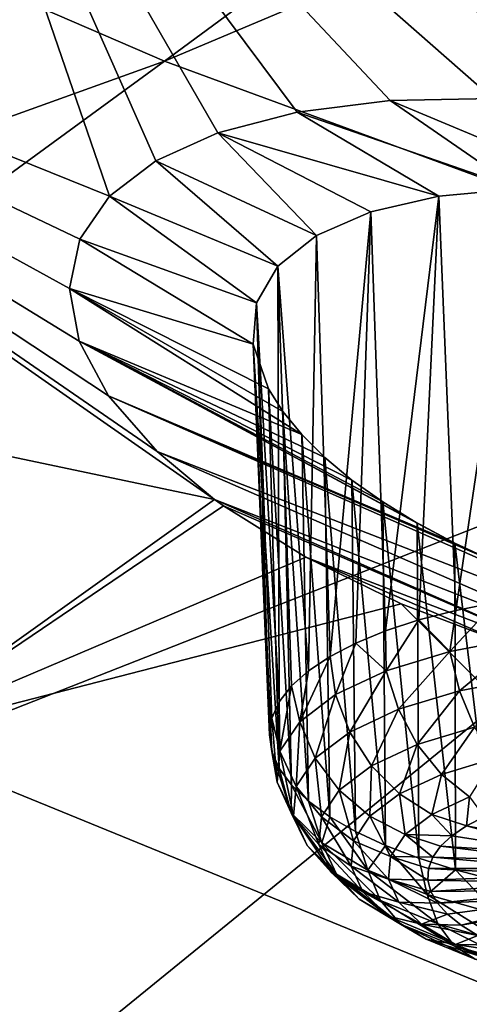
# Model space of a CAD drawing. Header units: metres. Extents: x -90 to 304, y -90 to 74.
# Tile 218 of 570: x 204.45 to 205.87, y 4.35 to 7.48. Entities that reach past the tile are written whole.
import ezdxf

# ---------------------------------------------------------------- set-up
doc = ezdxf.new("R2010")
doc.units = ezdxf.units.M
doc.layers.add('solid_21662050_350', color=7, linetype='CONTINUOUS')

msp = doc.modelspace()

# ---------------------------------------------------------------- linework, layer by layer
at = {"layer": 'solid_21662050_350'}
for points in [[(210.151642, 11.212976, 207.795135), (202.666931, 8.3122, 209.476791), (204.904709, 7.345438, 212.162064)], [(212.210464, 10.426764, 209.978928), (210.151642, 11.212976, 207.795135), (204.904709, 7.345438, 212.162064)], [(212.210464, 10.426764, 209.978928), (204.904709, 7.345438, 212.162064), (207.360123, 6.441322, 214.673355)], [(202.260406, 7.914728, 158.377182), (204.051468, 8.891202, 155.646744), (204.730576, 6.91633, 159.091721)], [(206.97316, 7.073737, 157.75914), (204.051468, 8.891202, 155.646744), (204.555115, 8.677979, 155.801971)], [(204.878052, 7.028371, 158.800339), (204.730576, 6.91633, 159.091721), (204.051468, 8.891202, 155.646744)], [(205.074661, 7.118186, 158.531021), (204.878052, 7.028371, 158.800339), (204.051468, 8.891202, 155.646744)], [(205.325699, 7.183665, 158.285507), (205.074661, 7.118186, 158.531021), (204.051468, 8.891202, 155.646744)], [(205.621368, 7.220623, 158.076828), (205.325699, 7.183665, 158.285507), (204.051468, 8.891202, 155.646744)], [(205.947037, 7.226817, 157.916306), (205.621368, 7.220623, 158.076828), (204.051468, 8.891202, 155.646744)], [(206.294647, 7.201942, 157.808426), (205.947037, 7.226817, 157.916306), (204.051468, 8.891202, 155.646744)], [(206.655502, 7.146468, 157.756409), (206.294647, 7.201942, 157.808426), (204.051468, 8.891202, 155.646744)], [(206.97316, 7.073737, 157.75914), (206.655502, 7.146468, 157.756409), (204.051468, 8.891202, 155.646744)], [(206.97316, 7.073737, 157.75914), (204.555115, 8.677979, 155.801971), (205.469116, 8.30581, 156.072922)], [(204.904709, 7.345438, 212.162064), (202.666931, 8.3122, 209.476791), (196.774719, 4.416636, 212.800262)], [(206.97316, 7.073737, 157.75914), (205.469116, 8.30581, 156.072922), (206.651581, 7.85068, 156.404434)], [(200.706131, 6.871365, 161.275238), (202.260406, 7.914728, 158.377182), (205.063904, 5.953554, 160.870575)], [(202.260406, 7.914728, 158.377182), (204.881485, 6.105666, 160.647369), (205.063904, 5.953554, 160.870575)], [(202.260406, 7.914728, 158.377182), (204.727173, 6.282327, 160.362778), (204.881485, 6.105666, 160.647369)], [(202.260406, 7.914728, 158.377182), (204.633987, 6.456481, 160.05603), (204.727173, 6.282327, 160.362778)], [(202.260406, 7.914728, 158.377182), (204.603775, 6.623643, 159.735046), (204.633987, 6.456481, 160.05603)], [(202.260406, 7.914728, 158.377182), (204.636826, 6.77955, 159.40802), (204.603775, 6.623643, 159.735046)], [(202.260406, 7.914728, 158.377182), (204.730576, 6.91633, 159.091721), (204.636826, 6.77955, 159.40802)], [(204.904709, 7.345438, 212.162064), (196.774719, 4.416636, 212.800262), (199.372299, 3.300803, 215.899612)], [(207.360123, 6.441322, 214.673355), (204.904709, 7.345438, 212.162064), (199.372299, 3.300803, 215.899612)], [(206.306458, 6.933713, 158.327652), (205.621368, 7.220623, 158.076828), (205.947037, 7.226817, 157.916306)], [(206.027664, 6.939541, 158.441849), (205.325699, 7.183665, 158.285507), (205.621368, 7.220623, 158.076828)], [(206.027664, 6.939541, 158.441849), (205.621368, 7.220623, 158.076828), (206.306458, 6.933713, 158.327652)], [(205.775726, 6.916943, 158.601151), (205.074661, 7.118186, 158.531021), (205.325699, 7.183665, 158.285507)], [(205.775726, 6.916943, 158.601151), (205.325699, 7.183665, 158.285507), (206.027664, 6.939541, 158.441849)], [(205.387558, 6.791852, 159.027847), (204.878052, 7.028371, 158.800339), (205.074661, 7.118186, 158.531021)], [(205.559799, 6.86704, 158.799026), (205.387558, 6.791852, 159.027847), (205.074661, 7.118186, 158.531021)], [(205.559799, 6.86704, 158.799026), (205.074661, 7.118186, 158.531021), (205.775726, 6.916943, 158.601151)], [(205.265182, 6.69418, 159.27916), (204.730576, 6.91633, 159.091721), (204.878052, 7.028371, 158.800339)], [(205.265182, 6.69418, 159.27916), (204.878052, 7.028371, 158.800339), (205.387558, 6.791852, 159.027847)], [(205.197266, 6.577553, 159.543839), (204.636826, 6.77955, 159.40802), (204.730576, 6.91633, 159.091721)], [(205.197266, 6.577553, 159.543839), (204.730576, 6.91633, 159.091721), (205.265182, 6.69418, 159.27916)], [(205.559799, 6.86704, 158.799026), (205.775726, 6.916943, 158.601151), (205.606415, 5.536414, 158.34433)], [(205.775726, 6.916943, 158.601151), (205.712494, 5.571087, 158.244019), (205.606415, 5.536414, 158.34433)], [(205.775726, 6.916943, 158.601151), (205.829102, 5.601317, 158.15451), (205.712494, 5.571087, 158.244019)], [(205.775726, 6.916943, 158.601151), (206.027664, 6.939541, 158.441849), (205.829102, 5.601317, 158.15451)], [(206.027664, 6.939541, 158.441849), (205.95491, 5.626773, 158.076782), (205.829102, 5.601317, 158.15451)], [(200.706131, 6.871365, 161.275238), (205.063904, 5.953554, 160.870575), (204.004837, 5.196837, 162.971313)], [(205.559799, 6.86704, 158.799026), (205.430252, 5.455303, 158.572845), (205.387558, 6.791852, 159.027847)], [(205.559799, 6.86704, 158.799026), (205.511978, 5.497678, 158.454346), (205.430252, 5.455303, 158.572845)], [(205.559799, 6.86704, 158.799026), (205.606415, 5.536414, 158.34433), (205.511978, 5.497678, 158.454346)], [(205.265182, 6.69418, 159.27916), (205.387558, 6.791852, 159.027847), (205.362122, 5.409753, 158.698563)], [(205.362122, 5.409753, 158.698563), (205.387558, 6.791852, 159.027847), (205.430252, 5.455303, 158.572845)], [(205.186813, 6.446199, 159.812164), (204.603775, 6.623643, 159.735046), (204.636826, 6.77955, 159.40802)], [(205.186813, 6.446199, 159.812164), (204.636826, 6.77955, 159.40802), (205.197266, 6.577553, 159.543839)], [(205.197266, 6.577553, 159.543839), (205.265182, 6.69418, 159.27916), (205.26947, 5.311155, 158.966003)], [(205.265182, 6.69418, 159.27916), (205.308334, 5.361528, 158.830093), (205.26947, 5.311155, 158.966003)], [(205.265182, 6.69418, 159.27916), (205.362122, 5.409753, 158.698563), (205.308334, 5.361528, 158.830093)], [(205.340363, 6.15941, 160.318985), (204.633987, 6.456481, 160.05603), (204.603775, 6.623643, 159.735046)], [(205.234863, 6.304995, 160.073975), (204.603775, 6.623643, 159.735046), (205.186813, 6.446199, 159.812164)], [(205.280594, 6.232382, 160.199249), (204.603775, 6.623643, 159.735046), (205.234863, 6.304995, 160.073975)], [(205.340363, 6.15941, 160.318985), (204.603775, 6.623643, 159.735046), (205.280594, 6.232382, 160.199249)], [(205.186813, 6.446199, 159.812164), (205.197266, 6.577553, 159.543839), (205.238083, 5.206194, 159.24498)], [(205.197266, 6.577553, 159.543839), (205.245972, 5.259188, 159.104813), (205.238083, 5.206194, 159.24498)], [(205.197266, 6.577553, 159.543839), (205.26947, 5.311155, 158.966003), (205.245972, 5.259188, 159.104813)], [(207.360123, 6.441322, 214.673355), (199.372299, 3.300803, 215.899612), (202.220291, 2.257435, 218.797668)], [(210.017944, 5.605456, 216.995056), (207.360123, 6.441322, 214.673355), (202.220291, 2.257435, 218.797668)], [(205.826508, 5.815107, 160.793976), (204.727173, 6.282327, 160.362778), (204.633987, 6.456481, 160.05603)], [(205.413666, 6.086804, 160.432007), (204.633987, 6.456481, 160.05603), (205.340363, 6.15941, 160.318985)], [(205.499832, 6.015322, 160.537109), (204.633987, 6.456481, 160.05603), (205.413666, 6.086804, 160.432007)], [(205.598038, 5.945729, 160.633133), (204.633987, 6.456481, 160.05603), (205.499832, 6.015322, 160.537109)], [(205.707291, 5.878752, 160.719055), (204.633987, 6.456481, 160.05603), (205.598038, 5.945729, 160.633133)], [(205.826508, 5.815107, 160.793976), (204.633987, 6.456481, 160.05603), (205.707291, 5.878752, 160.719055)], [(205.186813, 6.446199, 159.812164), (205.24588, 5.152755, 159.384995), (205.269318, 5.099457, 159.523315)], [(205.234863, 6.304995, 160.073975), (205.186813, 6.446199, 159.812164), (205.269318, 5.099457, 159.523315)], [(205.186813, 6.446199, 159.812164), (205.238083, 5.206194, 159.24498), (205.24588, 5.152755, 159.384995)], [(205.234863, 6.304995, 160.073975), (205.269318, 5.099457, 159.523315), (205.30809, 5.046883, 159.658417)], [(205.280594, 6.232382, 160.199249), (205.234863, 6.304995, 160.073975), (205.30809, 5.046883, 159.658417)], [(207.020935, 5.275411, 161.365295), (204.881485, 6.105666, 160.647369), (204.727173, 6.282327, 160.362778)], [(205.954407, 5.755483, 160.85704), (207.020935, 5.275411, 161.365295), (204.727173, 6.282327, 160.362778)], [(205.954407, 5.755483, 160.85704), (204.727173, 6.282327, 160.362778), (205.826508, 5.815107, 160.793976)], [(205.280594, 6.232382, 160.199249), (205.30809, 5.046883, 159.658417), (205.361816, 4.995608, 159.788818)], [(205.340363, 6.15941, 160.318985), (205.280594, 6.232382, 160.199249), (205.361816, 4.995608, 159.788818)], [(205.340363, 6.15941, 160.318985), (205.361816, 4.995608, 159.788818), (205.429871, 4.946196, 159.913101)], [(205.413666, 6.086804, 160.432007), (205.340363, 6.15941, 160.318985), (205.429871, 4.946196, 159.913101)], [(206.678329, 5.321534, 161.423538), (205.063904, 5.953554, 160.870575), (204.881485, 6.105666, 160.647369)], [(206.678329, 5.321534, 161.423538), (204.881485, 6.105666, 160.647369), (207.020935, 5.275411, 161.365295)], [(205.413666, 6.086804, 160.432007), (205.429871, 4.946196, 159.913101), (205.511536, 4.899187, 160.029892)], [(205.499832, 6.015322, 160.537109), (205.413666, 6.086804, 160.432007), (205.511536, 4.899187, 160.029892)], [(205.499832, 6.015322, 160.537109), (205.511536, 4.899187, 160.029892), (205.605896, 4.855096, 160.137924)], [(205.598038, 5.945729, 160.633133), (205.499832, 6.015322, 160.537109), (205.605896, 4.855096, 160.137924)], [(205.09259, 5.932786, 160.899384), (204.004837, 5.196837, 162.971313), (205.063904, 5.953554, 160.870575)], [(206.330963, 5.395218, 161.42868), (205.063904, 5.953554, 160.870575), (206.678329, 5.321534, 161.423538)], [(205.09259, 5.932786, 160.899384), (205.063904, 5.953554, 160.870575), (206.330963, 5.395218, 161.42868)], [(205.598038, 5.945729, 160.633133), (205.605896, 4.855096, 160.137924), (205.711945, 4.814407, 160.236008)], [(205.707291, 5.878752, 160.719055), (205.598038, 5.945729, 160.633133), (205.711945, 4.814407, 160.236008)], [(205.09259, 5.932786, 160.899384), (205.353516, 5.769784, 161.109894), (204.004837, 5.196837, 162.971313)], [(205.09259, 5.932786, 160.899384), (206.330963, 5.395218, 161.42868), (205.353516, 5.769784, 161.109894)], [(205.707291, 5.878752, 160.719055), (205.711945, 4.814407, 160.236008), (205.828491, 4.777565, 160.323074)], [(205.826508, 5.815107, 160.793976), (205.707291, 5.878752, 160.719055), (205.828491, 4.777565, 160.323074)], [(205.826508, 5.815107, 160.793976), (205.828491, 4.777565, 160.323074), (205.954254, 4.744974, 160.398163)], [(205.954407, 5.755483, 160.85704), (205.826508, 5.815107, 160.793976), (205.954254, 4.744974, 160.398163)], [(205.353516, 5.769784, 161.109894), (205.656189, 5.62207, 161.271744), (204.004837, 5.196837, 162.971313)], [(205.353516, 5.769784, 161.109894), (206.330963, 5.395218, 161.42868), (205.986755, 5.495841, 161.378708)], [(205.353516, 5.769784, 161.109894), (205.986755, 5.495841, 161.378708), (205.656189, 5.62207, 161.271744)], [(210.017944, 5.605456, 216.995056), (202.220291, 2.257435, 218.797668), (205.301147, 1.292961, 221.476608)], [(205.656189, 5.62207, 161.271744), (207.516953, 3.76014, 164.392197), (204.004837, 5.196837, 162.971313)], [(212.861694, 4.843024, 219.112793), (210.017944, 5.605456, 216.995056), (205.301147, 1.292961, 221.476608)], [(205.656189, 5.62207, 161.271744), (205.986755, 5.495841, 161.378708), (207.516953, 3.76014, 164.392197)], [(205.810425, 5.470256, 158.149887), (205.712494, 5.571087, 158.244019), (205.829102, 5.601317, 158.15451)], [(205.810425, 5.470256, 158.149887), (205.829102, 5.601317, 158.15451), (205.95491, 5.626773, 158.076782)], [(206.044876, 5.515394, 158.011108), (205.810425, 5.470256, 158.149887), (205.95491, 5.626773, 158.076782)], [(205.608902, 5.408931, 158.328491), (205.606415, 5.536414, 158.34433), (205.712494, 5.571087, 158.244019)], [(205.810425, 5.470256, 158.149887), (205.608902, 5.408931, 158.328491), (205.712494, 5.571087, 158.244019)], [(205.608902, 5.408931, 158.328491), (205.511978, 5.497678, 158.454346), (205.606415, 5.536414, 158.34433)], [(205.840958, 5.346189, 158.150223), (205.810425, 5.470256, 158.149887), (206.044876, 5.515394, 158.011108)], [(205.840958, 5.346189, 158.150223), (206.044876, 5.515394, 158.011108), (206.066101, 5.389537, 158.016937)], [(205.448059, 5.333777, 158.540024), (205.430252, 5.455303, 158.572845), (205.511978, 5.497678, 158.454346)], [(205.608902, 5.408931, 158.328491), (205.448059, 5.333777, 158.540024), (205.511978, 5.497678, 158.454346)], [(205.334061, 5.247682, 158.776367), (205.430252, 5.455303, 158.572845), (205.448059, 5.333777, 158.540024)], [(205.334061, 5.247682, 158.776367), (205.362122, 5.409753, 158.698563), (205.430252, 5.455303, 158.572845)], [(205.64743, 5.287299, 158.321732), (205.608902, 5.408931, 158.328491), (205.810425, 5.470256, 158.149887)], [(205.64743, 5.287299, 158.321732), (205.810425, 5.470256, 158.149887), (205.840958, 5.346189, 158.150223)], [(205.334061, 5.247682, 158.776367), (205.308334, 5.361528, 158.830093), (205.362122, 5.409753, 158.698563)], [(205.492966, 5.215127, 158.524872), (205.448059, 5.333777, 158.540024), (205.608902, 5.408931, 158.328491)], [(205.64743, 5.287299, 158.321732), (205.492966, 5.215127, 158.524872), (205.608902, 5.408931, 158.328491)], [(205.840958, 5.346189, 158.150223), (206.066101, 5.389537, 158.016937), (205.888626, 5.230709, 158.176971)], [(205.271317, 5.153954, 159.028458), (205.26947, 5.311155, 158.966003), (205.308334, 5.361528, 158.830093)], [(205.334061, 5.247682, 158.776367), (205.271317, 5.153954, 159.028458), (205.308334, 5.361528, 158.830093)], [(205.383499, 5.132449, 158.751831), (205.334061, 5.247682, 158.776367), (205.448059, 5.333777, 158.540024)], [(205.383499, 5.132449, 158.751831), (205.448059, 5.333777, 158.540024), (205.492966, 5.215127, 158.524872)], [(205.64743, 5.287299, 158.321732), (205.840958, 5.346189, 158.150223), (205.707016, 5.17544, 158.337936)], [(205.840958, 5.346189, 158.150223), (205.888626, 5.230709, 158.176971), (205.707016, 5.17544, 158.337936)], [(205.271317, 5.153954, 159.028458), (205.245972, 5.259188, 159.104813), (205.26947, 5.311155, 158.966003)], [(205.64743, 5.287299, 158.321732), (205.562042, 5.107707, 158.52858), (205.492966, 5.215127, 158.524872)], [(205.64743, 5.287299, 158.321732), (205.707016, 5.17544, 158.337936), (205.562042, 5.107707, 158.52858)], [(205.262207, 5.056195, 159.286575), (205.238083, 5.206194, 159.24498), (205.245972, 5.259188, 159.104813)], [(205.271317, 5.153954, 159.028458), (205.262207, 5.056195, 159.286575), (205.245972, 5.259188, 159.104813)], [(205.323242, 5.04244, 158.993912), (205.271317, 5.153954, 159.028458), (205.334061, 5.247682, 158.776367)], [(205.323242, 5.04244, 158.993912), (205.334061, 5.247682, 158.776367), (205.383499, 5.132449, 158.751831)], [(205.707016, 5.17544, 158.337936), (205.888626, 5.230709, 158.176971), (205.783752, 5.080657, 158.376053)], [(205.888626, 5.230709, 158.176971), (205.950333, 5.131353, 158.228409), (205.783752, 5.080657, 158.376053)], [(207.516953, 3.76014, 164.392197), (203.085815, 4.418688, 165.132706), (204.004837, 5.196837, 162.971313)], [(205.262207, 5.056195, 159.286575), (205.24588, 5.152755, 159.384995), (205.238083, 5.206194, 159.24498)], [(205.383499, 5.132449, 158.751831), (205.492966, 5.215127, 158.524872), (205.45932, 5.030113, 158.741592)], [(205.45932, 5.030113, 158.741592), (205.492966, 5.215127, 158.524872), (205.562042, 5.107707, 158.52858)], [(205.707016, 5.17544, 158.337936), (205.650772, 5.018529, 158.550919), (205.562042, 5.107707, 158.52858)], [(205.707016, 5.17544, 158.337936), (205.783752, 5.080657, 158.376053), (205.650772, 5.018529, 158.550919)], [(205.307098, 4.958162, 159.540817), (205.269318, 5.099457, 159.523315), (205.24588, 5.152755, 159.384995)], [(205.262207, 5.056195, 159.286575), (205.307098, 4.958162, 159.540817), (205.24588, 5.152755, 159.384995)], [(205.314499, 4.948561, 159.241791), (205.262207, 5.056195, 159.286575), (205.271317, 5.153954, 159.028458)], [(205.314499, 4.948561, 159.241791), (205.271317, 5.153954, 159.028458), (205.323242, 5.04244, 158.993912)], [(205.323242, 5.04244, 158.993912), (205.383499, 5.132449, 158.751831), (205.402756, 4.94564, 158.968781)], [(205.383499, 5.132449, 158.751831), (205.45932, 5.030113, 158.741592), (205.402756, 4.94564, 158.968781)], [(205.783752, 5.080657, 158.376053), (205.950333, 5.131353, 158.228409), (205.87262, 5.009142, 158.433594)], [(205.307098, 4.958162, 159.540817), (205.30809, 5.046883, 159.658417), (205.269318, 5.099457, 159.523315)], [(205.45932, 5.030113, 158.741592), (205.562042, 5.107707, 158.52858), (205.556549, 4.947356, 158.746307)], [(205.556549, 4.947356, 158.746307), (205.562042, 5.107707, 158.52858), (205.650772, 5.018529, 158.550919)], [(205.783752, 5.080657, 158.376053), (205.753372, 4.953418, 158.590439), (205.650772, 5.018529, 158.550919)], [(205.783752, 5.080657, 158.376053), (205.87262, 5.009142, 158.433594), (205.753372, 4.953418, 158.590439)], [(205.357605, 4.854419, 159.485947), (205.307098, 4.958162, 159.540817), (205.262207, 5.056195, 159.286575)], [(205.357605, 4.854419, 159.485947), (205.262207, 5.056195, 159.286575), (205.314499, 4.948561, 159.241791)], [(205.307098, 4.958162, 159.540817), (205.404266, 4.863622, 159.781418), (205.30809, 5.046883, 159.658417)], [(205.404266, 4.863622, 159.781418), (205.361816, 4.995608, 159.788818), (205.30809, 5.046883, 159.658417)], [(205.314499, 4.948561, 159.241791), (205.323242, 5.04244, 158.993912), (205.394547, 4.857534, 159.201416)], [(205.323242, 5.04244, 158.993912), (205.402756, 4.94564, 158.968781), (205.394547, 4.857534, 159.201416)], [(205.402756, 4.94564, 158.968781), (205.45932, 5.030113, 158.741592), (205.504669, 4.869873, 158.954697)], [(205.45932, 5.030113, 158.741592), (205.556549, 4.947356, 158.746307), (205.504669, 4.869873, 158.954697)], [(205.556549, 4.947356, 158.746307), (205.650772, 5.018529, 158.550919), (205.668854, 4.889582, 158.765671)], [(205.668854, 4.889582, 158.765671), (205.650772, 5.018529, 158.550919), (205.753372, 4.953418, 158.590439)], [(205.753372, 4.953418, 158.590439), (205.87262, 5.009142, 158.433594), (205.863007, 4.916647, 158.64447)], [(205.87262, 5.009142, 158.433594), (205.919357, 4.945616, 158.563416), (205.863007, 4.916647, 158.64447)], [(205.404266, 4.863622, 159.781418), (205.429871, 4.946196, 159.913101), (205.361816, 4.995608, 159.788818)], [(205.450928, 4.763631, 159.716995), (205.404266, 4.863622, 159.781418), (205.307098, 4.958162, 159.540817)], [(205.450928, 4.763631, 159.716995), (205.307098, 4.958162, 159.540817), (205.357605, 4.854419, 159.485947)], [(205.314499, 4.948561, 159.241791), (205.394547, 4.857534, 159.201416), (205.435013, 4.769181, 159.430557)], [(205.357605, 4.854419, 159.485947), (205.314499, 4.948561, 159.241791), (205.435013, 4.769181, 159.430557)], [(205.394547, 4.857534, 159.201416), (205.402756, 4.94564, 158.968781), (205.497147, 4.789057, 159.168091)], [(205.402756, 4.94564, 158.968781), (205.504669, 4.869873, 158.954697), (205.497147, 4.789057, 159.168091)], [(205.404266, 4.863622, 159.781418), (205.549973, 4.776209, 159.99913), (205.429871, 4.946196, 159.913101)], [(205.549973, 4.776209, 159.99913), (205.511536, 4.899187, 160.029892), (205.429871, 4.946196, 159.913101)], [(205.504669, 4.869873, 158.954697), (205.556549, 4.947356, 158.746307), (205.622314, 4.820087, 158.952591)], [(205.556549, 4.947356, 158.746307), (205.668854, 4.889582, 158.765671), (205.622314, 4.820087, 158.952591)], [(205.668854, 4.889582, 158.765671), (205.753372, 4.953418, 158.590439), (205.816635, 4.885348, 158.73082)], [(205.816635, 4.885348, 158.73082), (205.753372, 4.953418, 158.590439), (205.863007, 4.916647, 158.64447)], [(205.863007, 4.916647, 158.64447), (205.919357, 4.945616, 158.563416), (206.224747, 4.845901, 158.840973)], [(205.816635, 4.885348, 158.73082), (205.863007, 4.916647, 158.64447), (206.195816, 4.825892, 158.896118)], [(205.863007, 4.916647, 158.64447), (206.224747, 4.845901, 158.840973), (206.195816, 4.825892, 158.896118)], [(205.549973, 4.776209, 159.99913), (205.605896, 4.855096, 160.137924), (205.511536, 4.899187, 160.029892)], [(205.622314, 4.820087, 158.952591), (205.668854, 4.889582, 158.765671), (205.756058, 4.817351, 158.914978)], [(205.668854, 4.889582, 158.765671), (205.780838, 4.852109, 158.821365), (205.756058, 4.817351, 158.914978)], [(205.668854, 4.889582, 158.765671), (205.816635, 4.885348, 158.73082), (205.780838, 4.852109, 158.821365)], [(205.816635, 4.885348, 158.73082), (206.195816, 4.825892, 158.896118), (205.780838, 4.852109, 158.821365)], [(205.357605, 4.854419, 159.485947), (205.435013, 4.769181, 159.430557), (205.522583, 4.683977, 159.6474)], [(205.450928, 4.763631, 159.716995), (205.357605, 4.854419, 159.485947), (205.522583, 4.683977, 159.6474)], [(205.394547, 4.857534, 159.201416), (205.497147, 4.789057, 159.168091), (205.534256, 4.708015, 159.378265)], [(205.435013, 4.769181, 159.430557), (205.394547, 4.857534, 159.201416), (205.534256, 4.708015, 159.378265)], [(205.590851, 4.679687, 159.926071), (205.549973, 4.776209, 159.99913), (205.404266, 4.863622, 159.781418)], [(205.590851, 4.679687, 159.926071), (205.404266, 4.863622, 159.781418), (205.450928, 4.763631, 159.716995)], [(205.497147, 4.789057, 159.168091), (205.504669, 4.869873, 158.954697), (205.61557, 4.747602, 159.143967)], [(205.504669, 4.869873, 158.954697), (205.622314, 4.820087, 158.952591), (205.61557, 4.747602, 159.143967)], [(205.549973, 4.776209, 159.99913), (205.738617, 4.699281, 160.185577), (205.605896, 4.855096, 160.137924)], [(205.738617, 4.699281, 160.185577), (205.711945, 4.814407, 160.236008), (205.605896, 4.855096, 160.137924)], [(205.780838, 4.852109, 158.821365), (206.174789, 4.804493, 158.954239), (205.756058, 4.817351, 158.914978)], [(205.780838, 4.852109, 158.821365), (206.195816, 4.825892, 158.896118), (206.174789, 4.804493, 158.954239)], [(212.861694, 4.843024, 219.112793), (205.301147, 1.292961, 221.476608), (208.595856, 0.413328, 223.919876)], [(205.61557, 4.747602, 159.143967), (205.622314, 4.820087, 158.952591), (205.740662, 4.745037, 159.106644)], [(205.622314, 4.820087, 158.952591), (205.742599, 4.78151, 159.010468), (205.740662, 4.745037, 159.106644)], [(205.622314, 4.820087, 158.952591), (205.756058, 4.817351, 158.914978), (205.742599, 4.78151, 159.010468)], [(205.756058, 4.817351, 158.914978), (206.162018, 4.782082, 159.014313), (205.742599, 4.78151, 159.010468)], [(205.756058, 4.817351, 158.914978), (206.174789, 4.804493, 158.954239), (206.162018, 4.782082, 159.014313)], [(205.497147, 4.789057, 159.168091), (205.61557, 4.747602, 159.143967), (205.648849, 4.674915, 159.332489)], [(205.534256, 4.708015, 159.378265), (205.497147, 4.789057, 159.168091), (205.648849, 4.674915, 159.332489)], [(205.738617, 4.699281, 160.185577), (205.828491, 4.777565, 160.323074), (205.711945, 4.814407, 160.236008)], [(205.435013, 4.769181, 159.430557), (205.534256, 4.708015, 159.378265), (205.614578, 4.629861, 159.577164)], [(205.522583, 4.683977, 159.6474), (205.435013, 4.769181, 159.430557), (205.614578, 4.629861, 159.577164)], [(205.450928, 4.763631, 159.716995), (205.522583, 4.683977, 159.6474), (205.6539, 4.605195, 159.843613)], [(205.590851, 4.679687, 159.926071), (205.450928, 4.763631, 159.716995), (205.6539, 4.605195, 159.843613)], [(205.772003, 4.605812, 160.105118), (205.738617, 4.699281, 160.185577), (205.549973, 4.776209, 159.99913)], [(205.772003, 4.605812, 160.105118), (205.549973, 4.776209, 159.99913), (205.590851, 4.679687, 159.926071)], [(205.738617, 4.699281, 160.185577), (205.962952, 4.635796, 160.333603), (205.828491, 4.777565, 160.323074)], [(205.742599, 4.78151, 159.010468), (206.15773, 4.759022, 159.075394), (205.740662, 4.745037, 159.106644)], [(205.740662, 4.745037, 159.106644), (206.15773, 4.759022, 159.075394), (206.161987, 4.735727, 159.136353)], [(205.742599, 4.78151, 159.010468), (206.162018, 4.782082, 159.014313), (206.15773, 4.759022, 159.075394)], [(205.962952, 4.635796, 160.333603), (205.954254, 4.744974, 160.398163), (205.828491, 4.777565, 160.323074)], [(205.61557, 4.747602, 159.143967), (205.750229, 4.70839, 159.202301), (205.77121, 4.672029, 159.296234)], [(205.648849, 4.674915, 159.332489), (205.61557, 4.747602, 159.143967), (205.77121, 4.672029, 159.296234)], [(205.61557, 4.747602, 159.143967), (205.740662, 4.745037, 159.106644), (205.750229, 4.70839, 159.202301)], [(205.740662, 4.745037, 159.106644), (206.161987, 4.735727, 159.136353), (205.750229, 4.70839, 159.202301)], [(205.750229, 4.70839, 159.202301), (206.161987, 4.735727, 159.136353), (206.174713, 4.712587, 159.196182)], [(205.534256, 4.708015, 159.378265), (205.648849, 4.674915, 159.332489), (205.720901, 4.604818, 159.51088)], [(205.614578, 4.629861, 159.577164), (205.534256, 4.708015, 159.378265), (205.720901, 4.604818, 159.51088)], [(205.987442, 4.544846, 160.247269), (205.962952, 4.635796, 160.333603), (205.738617, 4.699281, 160.185577)], [(205.987442, 4.544846, 160.247269), (205.738617, 4.699281, 160.185577), (205.772003, 4.605812, 160.105118)], [(205.750229, 4.70839, 159.202301), (206.174713, 4.712587, 159.196182), (205.77121, 4.672029, 159.296234)], [(205.77121, 4.672029, 159.296234), (206.174713, 4.712587, 159.196182), (206.195709, 4.69, 159.25386)], [(205.77121, 4.672029, 159.296234), (206.195709, 4.69, 159.25386), (205.803329, 4.636414, 159.387253)], [(205.803329, 4.636414, 159.387253), (206.195709, 4.69, 159.25386), (205.846176, 4.601991, 159.474228)], [(205.846176, 4.601991, 159.474228), (206.195709, 4.69, 159.25386), (206.224609, 4.668351, 159.30838)], [(205.522583, 4.683977, 159.6474), (205.614578, 4.629861, 159.577164), (205.735031, 4.557598, 159.757141)], [(205.6539, 4.605195, 159.843613), (205.522583, 4.683977, 159.6474), (205.735031, 4.557598, 159.757141)], [(205.590851, 4.679687, 159.926071), (205.6539, 4.605195, 159.843613), (205.823914, 4.535863, 160.011642)], [(205.772003, 4.605812, 160.105118), (205.590851, 4.679687, 159.926071), (205.823914, 4.535863, 160.011642)], [(205.648849, 4.674915, 159.332489), (205.77121, 4.672029, 159.296234), (205.803329, 4.636414, 159.387253)], [(205.720901, 4.604818, 159.51088), (205.648849, 4.674915, 159.332489), (205.803329, 4.636414, 159.387253)], [(205.846176, 4.601991, 159.474228), (206.224609, 4.668351, 159.30838), (205.899231, 4.569193, 159.556046)], [(205.614578, 4.629861, 159.577164), (205.720901, 4.604818, 159.51088), (205.828934, 4.540004, 159.672302)], [(205.735031, 4.557598, 159.757141), (205.614578, 4.629861, 159.577164), (205.828934, 4.540004, 159.672302)], [(205.720901, 4.604818, 159.51088), (205.803329, 4.636414, 159.387253), (205.846176, 4.601991, 159.474228)], [(205.6539, 4.605195, 159.843613), (205.735031, 4.557598, 159.757141), (205.890976, 4.494003, 159.91127)], [(205.823914, 4.535863, 160.011642), (205.6539, 4.605195, 159.843613), (205.890976, 4.494003, 159.91127)], [(205.720901, 4.604818, 159.51088), (205.846176, 4.601991, 159.474228), (205.899231, 4.569193, 159.556046)], [(205.828934, 4.540004, 159.672302), (205.720901, 4.604818, 159.51088), (205.899231, 4.569193, 159.556046)], [(205.772003, 4.605812, 160.105118), (205.823914, 4.535863, 160.011642), (206.026108, 4.478646, 160.14505)], [(205.987442, 4.544846, 160.247269), (205.772003, 4.605812, 160.105118), (206.026108, 4.478646, 160.14505)], [(205.828934, 4.540004, 159.672302), (205.899231, 4.569193, 159.556046), (205.961807, 4.538433, 159.631699)], [(205.735031, 4.557598, 159.757141), (205.828934, 4.540004, 159.672302), (205.968811, 4.482965, 159.810547)], [(205.890976, 4.494003, 159.91127), (205.735031, 4.557598, 159.757141), (205.968811, 4.482965, 159.810547)], [(205.823914, 4.535863, 160.011642), (205.890976, 4.494003, 159.91127), (206.076431, 4.441521, 160.033646)], [(206.026108, 4.478646, 160.14505), (205.823914, 4.535863, 160.011642), (206.076431, 4.441521, 160.033646)], [(205.828934, 4.540004, 159.672302), (205.961807, 4.538433, 159.631699), (206.033142, 4.510098, 159.700211)], [(205.968811, 4.482965, 159.810547), (205.828934, 4.540004, 159.672302), (206.033142, 4.510098, 159.700211)], [(206.520386, 2.876922, 166.845428), (202.313217, 3.622485, 167.344254), (203.085815, 4.418688, 165.132706)], [(207.516953, 3.76014, 164.392197), (206.520386, 2.876922, 166.845428), (203.085815, 4.418688, 165.132706)]]:
    msp.add_3dface(points, dxfattribs=at)

doc.saveas('drawing.dxf')
